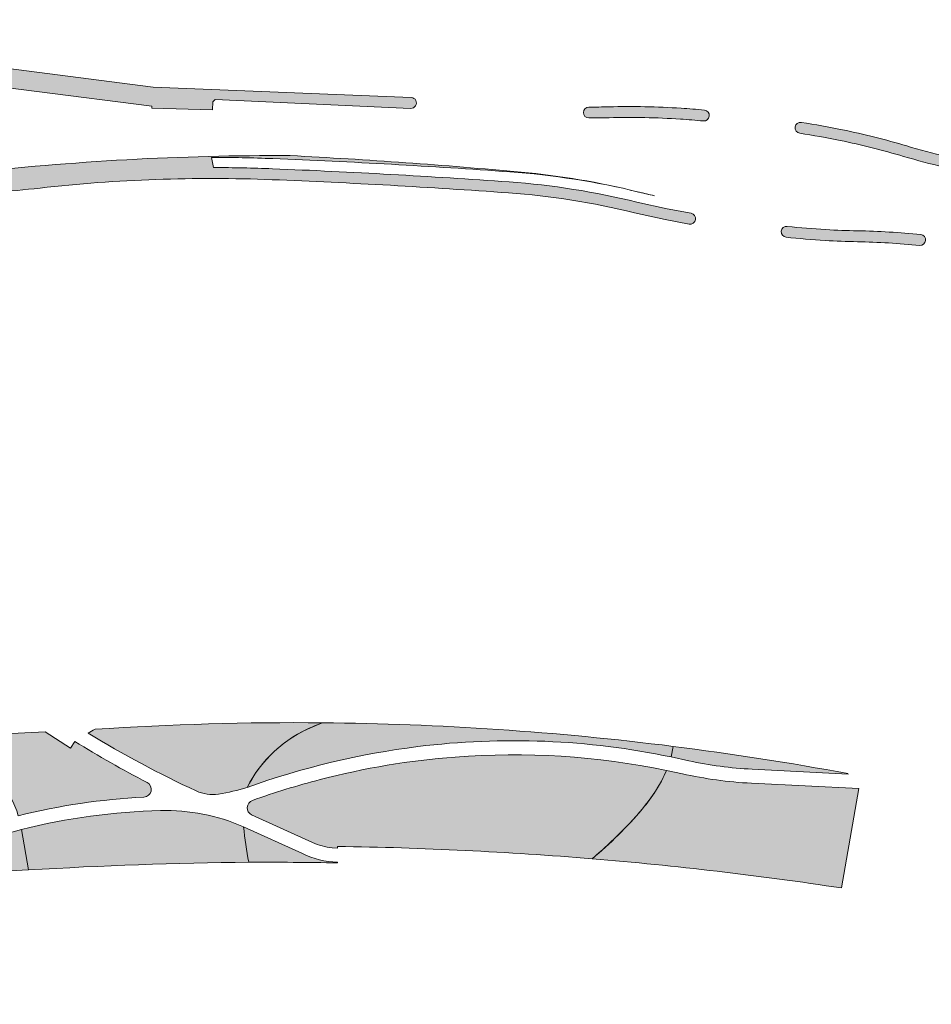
# Model space of a CAD drawing. Header units: metres. Extents: x 0 to 168310, y 0 to 462960.
# Tile 532 of 594: x 167478 to 167595, y 462685 to 462811. Entities that reach past the tile are written whole.
import ezdxf

# ---------------------------------------------------------------- set-up
doc = ezdxf.new("R2010")
doc.units = ezdxf.units.M
doc.header["$LTSCALE"] = 0.2
for name, color, linetype, lineweight in [('B_WE_GR_GRAS_BRM_RVA kruidenmengsel 2_B102-A', 141, 'Continuous', 18), ('B_WE_GR_GRAS_BRM_RVA kruidenmengsel 2_B102-G', 141, 'Continuous', 18), ('B_WE_GR_GRAS_BRM_RVA kruidenmengsel Barneveld_B116-A', 83, 'Continuous', 18), ('B_WE_GR_GRAS_BRM_RVA kruidenmengsel Barneveld_B116-G', 83, 'Continuous', 18), ('B_WE_GR_GRAS_BRM_RVA margrietmengsel-A', 201, 'Continuous', 18), ('B_WE_GR_GRAS_BRM_RVA margrietmengsel-G', 201, 'Continuous', 18)]:
    doc.layers.add(name, color=color, linetype=linetype, lineweight=lineweight)

msp = doc.modelspace()

# ---------------------------------------------------------------- hatches: boundary and pattern name
at = {"layer": 'B_WE_GR_GRAS_BRM_RVA kruidenmengsel 2_B102-A', "transparency": 33554687}
h = msp.add_hatch(color=256, dxfattribs=at)
h.dxf.hatch_style = 1
edge = h.paths.add_edge_path()
edge.add_line((167460.6274931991, 462723.4576361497), (167472.0339646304, 462724.0146414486))
edge.add_line((167472.0339646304, 462724.0146414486), (167472.2456449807, 462719.6798068))
edge.add_line((167472.2456449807, 462719.6798068), (167480.9102047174, 462720.1029179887))
edge.add_line((167480.9102047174, 462720.1029179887), (167484.1924396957, 462718.00916227))
edge.add_line((167484.1924396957, 462718.00916227), (167484.7302400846, 462718.8522344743))
edge.add_arc((167560.0685618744, 462840.8704973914), 143.4026471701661, 238.307374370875, 242.564379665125)
edge.add_arc((167493.5348048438, 462712.7089443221), 0.9999999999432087, -87.10276025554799, 62.56437966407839, ccw=False)
edge.add_arc((167497.8680518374, 462627.0877534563), 84.73077250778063, 92.89723974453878, 103.9432621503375)
edge.add_arc((167468.7799847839, 462707.1927509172), 8.928836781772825, 13.7956455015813, 47.19354900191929)
edge.add_arc((167450.7196892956, 462688.5675309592), 34.87074932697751, 46.21797605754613, 56.12600151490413)
edge.add_arc((167398.1442355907, 462612.5867161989), 127.2655427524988, 55.53970007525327, 60.59580127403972)
h = msp.add_hatch(color=256, dxfattribs=at)
h.dxf.hatch_style = 1
edge = h.paths.add_edge_path()
edge.add_arc((167490.5974386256, 462713.8921342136), 7.302590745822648, 116.70617897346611, 124.55827464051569, ccw=False)
edge.add_arc((167513.0562591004, 462330.1157841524), 391.1478153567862, 89.49993961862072, 93.7732564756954, ccw=False)
edge.add_arc((167527.1445674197, 462693.3538028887), 29.86755791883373, 110.9403307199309, 116.5800185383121)
edge.add_arc((167521.7029216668, 462705.3591920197), 16.70380830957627, 118.3133701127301, 152.9220447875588)
edge.add_arc((167499.3224310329, 462736.8088873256), 25.00000000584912, 278.80681612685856, 287.4759109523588, ccw=False)
edge.add_arc((167502.3844990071, 462717.0446838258), 4.999999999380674, 245.0216154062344, 278.806816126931, ccw=False)
edge.add_arc((167560.0685619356, 462840.8704975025), 141.6026472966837, 238.6771754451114, 245.0216154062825, ccw=False)
h = msp.add_hatch(color=256, dxfattribs=at)
h.dxf.hatch_style = 1
edge = h.paths.add_edge_path()
edge.add_line((167561.4407962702, 462718.2278913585), (167561.1948618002, 462716.8683693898))
edge.add_line((167561.1948618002, 462716.8683693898), (167563.4474213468, 462716.378097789))
edge.add_arc((167574.0810135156, 462765.2342818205), 50.00000000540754, 257.7210247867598, 267.1287559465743)
edge.add_line((167571.5764289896, 462715.2970506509), (167583.8807675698, 462714.6799308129))
edge.add_line((167583.8807675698, 462714.6799308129), (167583.8791839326, 462714.7322987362))
edge.add_arc((167513.0211522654, 462333.6553475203), 387.6086988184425, 79.46663010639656, 82.82392884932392)
h = msp.add_hatch(color=256, dxfattribs=at)
h.dxf.hatch_style = 1
edge = h.paths.add_edge_path()
edge.add_arc((167511.687894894, 462228.7963604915), 476.642977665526, 81.38814628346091, 85.25998680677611, ccw=False)
edge.add_line((167583.0603669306, 462700.0653902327), (167585.2597861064, 462712.8085040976))
edge.add_line((167585.2597861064, 462712.8085040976), (167571.4862639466, 462713.4993103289))
edge.add_arc((167574.0810135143, 462765.2342818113), 51.79999999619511, 257.2362616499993, 267.12875594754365, ccw=False)
edge.add_line((167562.6367723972, 462714.7142922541), (167560.5905050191, 462715.1362965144))
edge.add_arc((167546.7281783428, 462720.6745729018), 14.92771269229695, 322.77717387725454, 338.22230434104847, ccw=False)
edge.add_arc((167532.854349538, 462730.3155019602), 31.81529330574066, 315.2385413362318, 324.0658915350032, ccw=False)
edge.add_arc((167499.7881984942, 462762.8015085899), 78.16927656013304, 311.0031000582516, 315.39777260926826, ccw=False)
h = msp.add_hatch(color=256, dxfattribs=at)
h.dxf.hatch_style = 1
edge = h.paths.add_edge_path()
edge.add_arc((167512.35471976, 462142.9951908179), 560.3885341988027, 90.5434591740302, 93.43320268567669, ccw=False)
edge.add_arc((167556.3311330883, 462712.9577463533), 50.21769902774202, 185.7629703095, 191.0200399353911, ccw=False)
edge.add_arc((167496.3743010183, 462684.9992645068), 24.99999999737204, 66.43946777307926, 91.47754122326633)
edge.add_arc((167497.8702675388, 462627.0618625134), 82.95671198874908, 91.4786099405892, 103.9441822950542)
edge.add_line((167477.8796480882, 462707.5739187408), (167478.7959421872, 462702.3779915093))
at = {"layer": 'B_WE_GR_GRAS_BRM_RVA kruidenmengsel Barneveld_B116-A', "transparency": 33554687}
h = msp.add_hatch(color=256, dxfattribs=at)
h.dxf.hatch_style = 1
edge = h.paths.add_edge_path()
edge.add_arc((167513.0152859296, 462333.5680272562), 387.6960679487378, 82.82467882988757, 89.48834609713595)
edge.add_arc((167525.0331506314, 462698.4339348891), 24.36620149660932, 110.556604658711, 113.6947669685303)
edge.add_arc((167521.5870766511, 462705.4517087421), 16.55857399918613, 112.5342241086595, 153.0246146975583)
edge.add_arc((167541.4020853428, 462616.6573209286), 102.3228802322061, 97.11203729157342, 109.74727663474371, ccw=False)
edge.add_arc((167540.9846549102, 462620.0029219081), 98.95133843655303, 78.21475896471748, 97.11203729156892, ccw=False)
edge.add_line((167561.1948618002, 462716.8683693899), (167561.4408089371, 462718.2278897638))
h = msp.add_hatch(color=256, dxfattribs=at)
h.dxf.hatch_style = 1
edge = h.paths.add_edge_path()
edge.add_arc((167515.9432903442, 462745.5932545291), 54.59074370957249, 310.0568908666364, 319.614675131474)
edge.add_arc((167542.4785614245, 462723.0216853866), 19.75403397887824, 319.6146751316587, 336.4731572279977)
edge.add_arc((167540.9422843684, 462619.9976645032), 97.14634257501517, 78.33121161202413, 94.3836814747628)
edge.add_arc((167541.092962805, 462618.0321050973), 99.11766897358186, 94.3836814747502, 104.5632754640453)
edge.add_arc((167541.2745581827, 462617.3331133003), 99.83986452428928, 104.5632754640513, 109.768158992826)
edge.add_arc((167507.8502117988, 462710.3349395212), 1.014125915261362, 109.7681589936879, 243.7182461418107)
edge.add_line((167507.4011713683, 462709.425646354), (167515.2026878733, 462705.8984793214))
edge.add_arc((167518.5808023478, 462713.3703159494), 8.199999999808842, 245.6716557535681, 264.0707298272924)
edge.add_line((167517.7337367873, 462705.2141845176), (167518.427631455, 462705.1717466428))
edge.add_line((167518.427631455, 462705.1717466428), (167518.4307425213, 462705.3916417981))
edge.add_arc((167511.6878948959, 462228.7963605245), 476.6429776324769, 85.25998680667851, 89.18943608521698, ccw=False)
h = msp.add_hatch(color=256, dxfattribs=at)
h.dxf.hatch_style = 1
edge = h.paths.add_edge_path()
edge.add_arc((167455.4616979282, 462688.6161026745), 19.11091328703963, 75.36689195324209, 89.58007264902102, ccw=False)
edge.add_arc((167468.2281204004, 462739.616690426), 33.46477557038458, 256.277572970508, 286.7627027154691)
edge.add_line((167477.8796480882, 462707.5739187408), (167478.7959421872, 462702.3779915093))
edge.add_line((167478.7959421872, 462702.3779915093), (167476.3895849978, 462702.2611933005))
edge.add_line((167476.3895849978, 462702.2611933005), (167476.1836994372, 462685.1541875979))
edge.add_arc((167464.3851577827, 462685.2964658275), 11.7993994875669, 359.3091055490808, 400.8611297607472)
edge.add_line((167473.3090138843, 462693.0159619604), (167471.1916931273, 462695.3999217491))
edge.add_arc((167455.8327496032, 462680.4077038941), 21.46307858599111, 44.30774277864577, 69.28937859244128)
edge.add_arc((167467.0049922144, 462709.9010926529), 10.07546666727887, 224.6926864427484, 249.1757014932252, ccw=False)
edge.add_line((167459.842451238, 462702.8149769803), (167455.6017627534, 462707.7265026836))
h = msp.add_hatch(color=256, dxfattribs=at)
h.dxf.hatch_style = 1
edge = h.paths.add_edge_path()
edge.add_arc((167509.5073396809, 462272.8665070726), 430.4990835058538, 88.8157390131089, 90.32845978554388, ccw=False)
edge.add_line((167518.4048007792, 462703.2736353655), (167518.4061919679, 462703.3719078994))
edge.add_arc((167518.6056882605, 462713.6192861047), 10.24931992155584, 242.87505673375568, 268.8847047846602, ccw=False)
edge.add_line((167513.9326911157, 462704.49724376), (167506.3672409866, 462707.9152240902))
edge.add_arc((167556.8149074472, 462713.0291382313), 50.70620444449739, 185.7883390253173, 190.994729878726)
at = {"layer": 'B_WE_GR_GRAS_BRM_RVA margrietmengsel-A', "transparency": 33554687}
h = msp.add_hatch(color=256, dxfattribs=at)
h.dxf.hatch_style = 1
edge = h.paths.add_edge_path()
edge.add_line((167418.9027795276, 462811.1116114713), (167418.0499922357, 462811.3991489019))
edge.add_line((167418.0499922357, 462811.3991489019), (167417.1705980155, 462808.7910148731))
edge.add_line((167417.1705980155, 462808.7910148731), (167418.3073060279, 462803.2981976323))
edge.add_line((167418.3073060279, 462803.2981976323), (167418.4297124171, 462803.3235289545))
edge.add_line((167418.4297124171, 462803.3235289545), (167418.6323629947, 462802.3442778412))
edge.add_arc((167418.9456550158, 462802.435886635), 0.3264108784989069, 196.299291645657, 293.692552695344)
edge.add_arc((167473.8041745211, 462046.425076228), 757.6909504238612, 90.65944777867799, 94.1420311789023, ccw=False)
edge.add_line((167465.0836965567, 462804.0658417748), (167494.6169069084, 462800.295444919))
edge.add_line((167494.6169069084, 462800.295444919), (167494.5883795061, 462800.0720071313))
edge.add_line((167494.5883795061, 462800.0720071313), (167502.3817278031, 462799.831514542))
edge.add_line((167502.3817278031, 462799.831514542), (167502.4270601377, 462800.8602718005))
edge.add_line((167502.4270601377, 462800.8602718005), (167502.7180897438, 462801.1513014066))
edge.add_line((167502.7180897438, 462801.1513014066), (167527.7940632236, 462800.0299576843))
edge.add_arc((167527.8345770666, 462800.7287842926), 0.6999999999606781, 266.68204269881, 446.6820426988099)
edge.add_line((167527.8750909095, 462801.427610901), (167494.790954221, 462802.7680606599))
edge.add_line((167494.790954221, 462802.7680606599), (167465.22700857, 462806.5426352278))
edge.add_line((167465.22700857, 462806.5426352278), (167432.5263206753, 462805.4694409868))
edge.add_arc((167432.0353616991, 462845.4296721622), 39.96324706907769, 257.5792083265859, 270.70391139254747, ccw=False)
edge.add_line((167423.4396776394, 462806.4017932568), (167423.0420027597, 462806.7994681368))
edge.add_line((167423.0420027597, 462806.7994681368), (167422.153932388, 462807.0170372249))
edge.add_arc((167421.7179010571, 462805.3222284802), 1.750000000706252, 75.57214412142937, 191.6920005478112)
edge.add_line((167420.0042116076, 462804.9675899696), (167418.9027795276, 462811.1116114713))
at = {"layer": 'B_WE_GR_GRAS_BRM_RVA margrietmengsel-A', "transparency": 33554623}
h = msp.add_hatch(color=256, dxfattribs=at)
h.dxf.hatch_style = 1
edge = h.paths.add_edge_path()
edge.add_arc((167555.8578657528, 462697.5613041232), 101.2999999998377, 84.63594685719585, 86.30505869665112)
edge.add_arc((167555.8578657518, 462697.5613041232), 101.2999999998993, 86.30505869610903, 91.47537528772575)
edge.add_arc((167550.7084035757, 462897.4950007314), 98.70000000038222, 269.9621612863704, 271.4753752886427, ccw=False)
edge.add_arc((167550.643683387, 462799.4950221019), 0.699999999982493, 89.96216128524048, 269.96216128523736, ccw=False)
edge.add_arc((167550.7084035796, 462897.4950007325), 97.30000000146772, 269.9621612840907, 271.4753752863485)
edge.add_arc((167555.8578657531, 462697.5613041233), 102.6999999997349, 86.30505869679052, 91.47537528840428, ccw=False)
edge.add_arc((167555.8578657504, 462697.5613041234), 102.6999999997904, 84.63594685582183, 86.3050586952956, ccw=False)
edge.add_arc((167565.39320195, 462799.1146268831), 0.6999999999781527, -95.36405314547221, 84.63594685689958, ccw=False)
h = msp.add_hatch(color=256, dxfattribs=at)
h.dxf.hatch_style = 1
edge = h.paths.add_edge_path()
edge.add_line((167617.059902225, 462793.5027857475), (167624.5749775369, 462787.3643719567))
edge.add_line((167624.5749775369, 462787.3643719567), (167634.2628697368, 462785.3246060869))
edge.add_line((167634.2628697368, 462785.3246060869), (167662.293893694, 462778.6683996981))
edge.add_arc((167611.2368215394, 462580.5413309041), 204.6000000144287, 68.84619023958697, 75.54936296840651, ccw=False)
edge.add_line((167685.0714045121, 462771.3543660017), (167690.6419003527, 462770.963518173))
edge.add_arc((167690.2699023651, 462772.9226278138), 1.994114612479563, 280.7513944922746, 407.8130180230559)
edge.add_line((167691.6090545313, 462774.4001813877), (167677.4162676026, 462778.5968048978))
edge.add_line((167677.4162676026, 462778.5968048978), (167670.4642717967, 462780.768606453))
edge.add_line((167670.4642717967, 462780.768606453), (167622.3717369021, 462795.0068258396))
edge.add_arc((167617.8816875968, 462778.6434462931), 16.96822715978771, 74.65591613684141, 107.386262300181)
edge.add_arc((167603.0385404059, 462821.3954510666), 28.30000000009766, 256.6733052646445, 290.201938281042, ccw=False)
edge.add_arc((167618.9432561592, 462888.5373903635), 97.29999996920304, 253.5621939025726, 256.6733052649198, ccw=False)
edge.add_arc((167562.3483781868, 462696.7118973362), 102.7000000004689, 73.56219390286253, 78.30879099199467)
edge.add_arc((167562.3483781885, 462696.7118973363), 102.7000000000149, 78.30879099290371, 81.28951585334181)
edge.add_arc((167577.7954310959, 462797.5354489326), 0.6999999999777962, 81.28951585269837, 261.2895158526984)
edge.add_arc((167562.3483781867, 462696.7118973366), 101.3000000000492, 78.30879099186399, 81.28951585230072, ccw=False)
edge.add_arc((167562.3483781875, 462696.7118973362), 101.3000000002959, 73.5621939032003, 78.30879099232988, ccw=False)
edge.add_arc((167618.9432561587, 462888.5373903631), 98.69999996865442, 253.5621939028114, 256.6733052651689)
edge.add_arc((167603.038540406, 462821.3954510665), 29.70000000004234, 256.6733052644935, 290.2311302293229)
edge.add_arc((167615.1634266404, 462788.9282180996), 4.959310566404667, 67.28248539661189, 111.9575979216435, ccw=False)
edge.add_line((167617.0786530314, 462793.5027857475), (167617.059902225, 462793.5027857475))
h = msp.add_hatch(color=256, dxfattribs=at)
h.dxf.hatch_style = 1
edge = h.paths.add_edge_path()
edge.add_arc((167472.8515045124, 461852.3212443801), 939.3000000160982, 85.8799217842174, 87.73106191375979, ccw=False)
edge.add_arc((167533.3466566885, 462692.1452358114), 97.30000000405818, 76.24203224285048, 85.87992178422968, ccw=False)
edge.add_line((167556.4866369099, 462786.6536021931), (167560.428396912, 462785.7702690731))
edge.add_line((167560.428396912, 462785.7702690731), (167563.5104390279, 462785.1918422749))
edge.add_arc((167563.6290396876, 462785.8817218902), 0.7000000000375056, 260.2453485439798, 440.2453485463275)
edge.add_line((167563.7476403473, 462786.5716015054), (167560.707612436, 462787.1421432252))
edge.add_line((167560.707612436, 462787.1421432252), (167556.8195862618, 462788.0134348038))
edge.add_arc((167533.3466566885, 462692.145235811), 98.70000000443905, 76.24203224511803, 85.87992178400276)
edge.add_arc((167472.8515049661, 461852.3212443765), 940.6999999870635, 85.87992181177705, 87.73152152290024)
edge.add_arc((167502.2273547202, 462593.7395200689), 198.7000000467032, 87.73323852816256, 89.91342935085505)
edge.add_line((167502.5275789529, 462792.4392933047), (167502.2749169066, 462793.7395144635))
edge.add_arc((167502.1855456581, 462589.5916800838), 204.1478539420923, 87.7709880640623, 89.97491722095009, ccw=False)
edge.add_arc((167472.46815411, 461846.3237729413), 948.0095157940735, 85.88355350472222, 87.72345939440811, ccw=False)
edge.add_arc((167533.346656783, 462692.1452358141), 99.99999999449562, 76.30607675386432, 85.88653924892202, ccw=False)
edge.add_arc((167580.9737453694, 462886.7009607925), 100.3005636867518, 256.1832127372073, 257.3725580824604)
edge.add_arc((167580.9108503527, 462886.407037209), 99.99999999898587, 256.0927786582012, 257.3709073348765, ccw=False)
edge.add_arc((167532.8407731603, 462692.2697979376), 99.99999998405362, 76.09277865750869, 84.76951001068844)
edge.add_arc((167473.7849375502, 462047.1590232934), 747.8082303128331, 84.76951003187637, 87.04359234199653)
edge.add_arc((167510.6355643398, 462444.5522871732), 349.4239075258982, 89.71822168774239, 96.59521732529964)
edge.add_arc((167457.870561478, 462988.1599868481), 196.9017804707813, 272.63747677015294, 273.67832391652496, ccw=False)
edge.add_line((167466.9312721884, 462791.4667874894), (167467.9075349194, 462790.3457685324))
edge.add_line((167467.9075349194, 462790.3457685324), (167468.5409414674, 462788.8437718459))
edge.add_arc((167458.1470933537, 462985.8943244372), 197.3244849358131, 273.0193888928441, 276.4360954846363)
edge.add_arc((167502.2273518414, 462593.7395201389), 197.2999999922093, 87.73106191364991, 96.3907531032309, ccw=False)
h = msp.add_hatch(color=256, dxfattribs=at)
h.dxf.hatch_style = 1
edge = h.paths.add_edge_path()
edge.add_arc((167576.0184311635, 462784.2033373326), 0.7000000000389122, 83.82749380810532, 263.8272313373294, ccw=False)
edge.add_arc((167586.9864514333, 462885.6118657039), 101.2999367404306, 263.827065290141, 266.626944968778)
edge.add_arc((167586.9864567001, 462885.6119287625), 101.2999999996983, 266.6269440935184, 268.9386490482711)
edge.add_arc((167583.2818548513, 462685.6462418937), 98.69999999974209, 84.22728197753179, 88.93864904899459, ccw=False)
edge.add_arc((167593.1389460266, 462783.1492559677), 0.6999999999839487, -95.77271802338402, 84.22728197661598, ccw=False)
edge.add_arc((167583.2818548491, 462685.6462418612), 97.30000003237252, 84.22728197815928, 88.93864904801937)
edge.add_arc((167586.9864566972, 462885.6119287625), 102.6999999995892, 266.62694409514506, 268.9386490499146, ccw=False)
edge.add_arc((167586.9864566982, 462885.6119287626), 102.6999999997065, 263.8270702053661, 266.62694409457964, ccw=False)

# ---------------------------------------------------------------- linework, layer by layer
at = {"layer": 'B_WE_GR_GRAS_BRM_RVA kruidenmengsel 2_B102-G', "flags": 128}
for points in [[(167460.6274931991, 462723.4576361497), (167472.0339646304, 462724.0146414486), (167472.2456449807, 462719.6798068), (167480.9102047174, 462720.1029179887), (167484.1924396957, 462718.00916227), (167484.7302400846, 462718.8522344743, 0.01857682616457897), (167493.9955564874, 462713.5964734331, -0.7650220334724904), (167493.5853496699, 462711.7102225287, 0.04823472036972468), (167477.4512461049, 462709.3219182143, 0.1467662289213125), (167474.8473428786, 462713.7434220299, 0.04325887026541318), (167470.1555424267, 462717.5195044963, 0.02206498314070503)], [(167486.4550867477, 462719.9061804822, -0.03427464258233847), (167487.315542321, 462720.4157059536, -0.01864802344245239), (167516.4700365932, 462721.2487022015, 0.02461274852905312), (167513.7804113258, 462720.0646686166, 0.1521672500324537), (167506.8300510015, 462712.9628049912, -0.03784411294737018), (167503.1500160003, 462712.1036329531, -0.1484929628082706), (167500.2731174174, 462712.5123480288, -0.02768991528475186)], [(167561.4407962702, 462718.2278913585), (167561.1948618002, 462716.8683693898), (167563.4474213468, 462716.378097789, 0.04107204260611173), (167571.5764289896, 462715.2970506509), (167583.8807675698, 462714.6799308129), (167583.8791839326, 462714.7322987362, 0.01465002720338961)], [(167551.0750500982, 462703.8091815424, -0.01689569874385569), (167583.0603669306, 462700.0653902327), (167585.2597861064, 462712.8085040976), (167571.4862639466, 462713.4993103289, -0.04319097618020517), (167562.6367723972, 462714.7142922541), (167560.5905050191, 462715.1362965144, -0.06749430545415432), (167558.6149515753, 462711.6445547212, -0.0385356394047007), (167555.4446256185, 462707.9125487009, -0.01917772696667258)], [(167478.7959421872, 462702.3779915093, -0.01260955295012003), (167507.0394290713, 462703.3585166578, -0.02294231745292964), (167506.367243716, 462707.9152217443, 0.1096859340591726), (167495.7296734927, 462709.9909522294, 0.05444502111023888), (167477.8796480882, 462707.5739187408)]]:
    msp.add_lwpolyline(points, format="xyb", close=True, dxfattribs=at)
at = {"layer": 'B_WE_GR_GRAS_BRM_RVA kruidenmengsel Barneveld_B116-G', "flags": 128}
for points in [[(167561.4408089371, 462718.2278897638, 0.02908392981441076), (167516.4773833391, 462721.248636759, 0.01369367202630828), (167515.2412479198, 462720.7460485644, 0.1785340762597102), (167506.8300510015, 462712.9628049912, -0.05518755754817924), (167528.7334943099, 462718.1929236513, -0.08264230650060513), (167561.1948618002, 462716.8683693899)], [(167551.0750500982, 462703.8091815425, 0.04172789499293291), (167557.5252937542, 462710.2225563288, 0.07369196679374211), (167560.5905050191, 462715.1362965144, 0.07015687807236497), (167533.5168985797, 462716.859811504, 0.04444609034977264), (167516.1699201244, 462713.9651767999, 0.02271449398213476), (167507.5072192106, 462711.2893018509, 0.6615724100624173), (167507.4011713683, 462709.425646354), (167515.2026878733, 462705.8984793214, 0.08045402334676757), (167517.7337367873, 462705.2141845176), (167518.427631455, 462705.1717466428), (167518.4307425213, 462705.3916417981, -0.0171471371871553)], [(167455.6017627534, 462707.7265026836, -0.06209632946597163), (167460.2896593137, 462707.1071219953, 0.1338065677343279), (167477.8796480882, 462707.5739187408), (167478.7959421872, 462702.3779915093), (167476.3895849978, 462702.2611933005), (167476.1836994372, 462685.1541875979, 0.1833179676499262), (167473.3090138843, 462693.0159619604), (167471.1916931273, 462695.3999217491, 0.1094367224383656), (167463.4231297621, 462700.483805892, -0.1072355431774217), (167459.842451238, 462702.8149769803)], [(167507.0394290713, 462703.3585166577, -0.006600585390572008), (167518.4048007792, 462703.2736353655), (167518.4061919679, 462703.3719078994, -0.1139782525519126), (167513.9326911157, 462704.49724376), (167506.3672409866, 462707.9152240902, 0.02272107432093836)]]:
    msp.add_lwpolyline(points, format="xyb", close=True, dxfattribs=at)
at = {"layer": 'B_WE_GR_GRAS_BRM_RVA margrietmengsel-G', "flags": 128}
for points in [[(167418.9027795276, 462811.1116114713), (167418.0499922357, 462811.3991489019), (167417.1705980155, 462808.7910148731), (167418.3073060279, 462803.2981976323), (167418.4297124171, 462803.3235289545), (167418.6323629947, 462802.3442778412, 0.4525328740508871), (167419.0768162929, 462802.1369873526, -0.01519680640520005), (167465.0836965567, 462804.0658417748), (167494.6169069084, 462800.295444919), (167494.5883795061, 462800.0720071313), (167502.3817278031, 462799.831514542), (167502.4270601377, 462800.8602718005), (167502.7180897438, 462801.1513014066), (167527.7940632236, 462800.0299576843, 1), (167527.8750909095, 462801.427610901), (167494.790954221, 462802.7680606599), (167465.22700857, 462806.5426352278), (167432.5263206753, 462805.4694409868, -0.05733000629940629), (167423.4396776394, 462806.4017932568), (167423.0420027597, 462806.7994681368), (167422.153932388, 462807.0170372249, 0.5549929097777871), (167420.0042116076, 462804.9675899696)], [(167617.059902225, 462793.5027857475), (167624.5749775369, 462787.3643719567), (167634.2628697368, 462785.3246060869), (167662.293893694, 462778.6683996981, -0.02925645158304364), (167685.0714045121, 462771.3543660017), (167690.6419003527, 462770.963518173, 0.619190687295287), (167691.6090545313, 462774.4001813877), (167677.4162676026, 462778.5968048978), (167670.4642717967, 462780.768606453), (167622.3717369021, 462795.0068258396, 0.1437919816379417), (167612.8113779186, 462794.8364291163, -0.1473489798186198), (167596.5153019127, 462793.8575252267, -0.01357561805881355), (167591.40984803, 462795.2142880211, 0.02071389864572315), (167583.1592031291, 462797.2812742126, 0.01300659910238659), (167577.9014402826, 462798.227375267, 1), (167577.6894219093, 462796.8435225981, -0.01300659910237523), (167582.8755112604, 462795.9103187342, -0.02071389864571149), (167591.0136838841, 462793.8715095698, 0.01357561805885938), (167596.1925975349, 462792.4952250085, 0.1474791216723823), (167613.3090396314, 462793.527784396, -0.1974391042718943), (167617.0786530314, 462793.5027857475)], [(167510.0384767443, 462790.8848379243, -0.008077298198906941), (167540.3373672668, 462789.193780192, -0.04207803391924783), (167556.4866369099, 462786.6536021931), (167560.428396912, 462785.7702690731), (167563.5104390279, 462785.1918422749, 1), (167563.7476403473, 462786.5716015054), (167560.707612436, 462787.1421432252), (167556.8195862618, 462788.0134348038, 0.04207803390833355), (167540.4379530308, 462790.5901621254, 0.00807930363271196), (167510.0863632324, 462792.2840390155, 0.009513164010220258), (167502.5275789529, 462792.4392933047), (167502.2749169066, 462793.7395144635, -0.009616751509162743), (167510.1256283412, 462793.5850656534, -0.00802827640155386), (167540.5198343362, 462791.887631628, -0.04182702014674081), (167557.020167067, 462789.3026591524, 0.005189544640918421), (167559.0469756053, 462788.8264500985, -0.005576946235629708), (167556.8758117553, 462789.3384175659, 0.03787748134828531), (167541.9570259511, 462791.8534006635, 0.00992288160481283), (167512.3540099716, 462793.9719690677, 0.03001556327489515), (167470.5027505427, 462791.6638317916, -0.004541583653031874), (167466.9312721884, 462791.4667874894), (167467.9075349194, 462790.3457685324), (167468.5409414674, 462788.8437718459, 0.0149092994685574), (167480.2661753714, 462789.8134774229, -0.0378030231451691)]]:
    msp.add_lwpolyline(points, format="xyb", close=True, dxfattribs=at)
at = {"layer": 'B_WE_GR_GRAS_BRM_RVA margrietmengsel-G'}
for points in [[(167565.3277633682, 462798.4176923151, 0.007283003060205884), (167562.3860633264, 462798.6507330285, 0.022563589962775), (167553.2496631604, 462798.827721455, -0.006602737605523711), (167550.6432210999, 462798.7950222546, -1), (167550.644145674, 462800.1950219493, 0.006602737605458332), (167553.2136169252, 462800.2272573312, -0.0225635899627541), (167562.4762852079, 462800.0478228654, -0.007283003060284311), (167565.4586405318, 462799.811561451, -1)], [(167575.9431623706, 462783.5073958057, -0.9999977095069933), (167576.0936967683, 462784.8992792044, 0.01221738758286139), (167581.0262755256, 462784.487420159, 0.0100870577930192), (167585.110075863, 462784.3293083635, -0.02056011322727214), (167593.2093538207, 462783.8457060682, -1), (167593.0685382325, 462782.4528058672, 0.02056011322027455), (167585.0841436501, 462782.9295485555, -0.01008705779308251), (167580.9439038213, 462783.0898455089, -0.01221736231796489)]]:
    msp.add_lwpolyline(points, format="xyb", close=True, dxfattribs=at)

doc.saveas('drawing.dxf')
